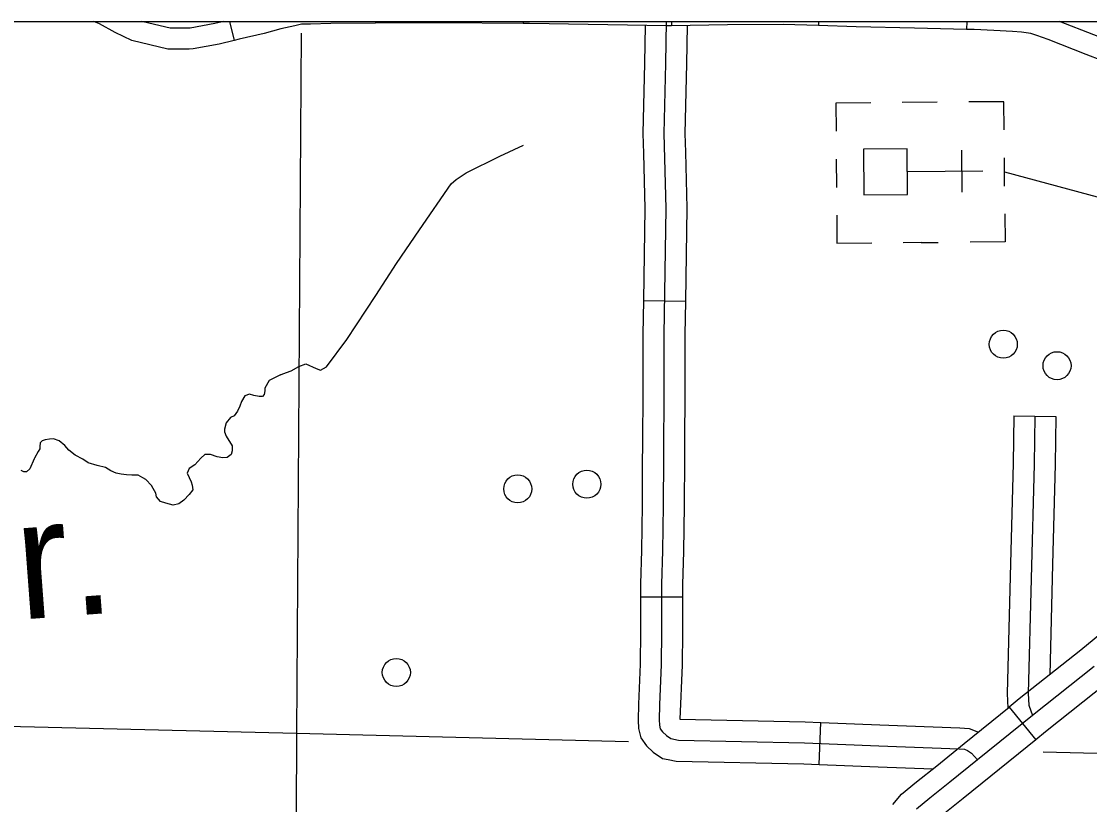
# Model space of a CAD drawing. Extents: x 1382482 to 1385815, y 1168351 to 1170484.
# Drawn here: x 1384663.8 to 1384816.3, y 1169468 to 1169579.7 of the extents above; entities that cross this region are included whole.
import ezdxf

# ---------------------------------------------------------------- set-up
doc = ezdxf.new("R2010")
doc.units = 0
for name, color, linetype in [('32', 7, 'Continuous'), ('35', 7, 'Continuous'), ('45', 7, 'Continuous'), ('5', 7, 'Continuous'), ('57', 7, 'Continuous'), ('Default', 7, 'Continuous'), ('R_No Plot', 7, 'Continuous')]:
    doc.layers.add(name, color=color, linetype=linetype)

msp = doc.modelspace()

# ---------------------------------------------------------------- linework, layer by layer
at = {"layer": '32'}
for p, q in [((1384693.55, 1169579.7), (1384694.21, 1169576.96)), ((1384714.35, 1169579.7), (1384714.35, 1169579.44)), ((1384735.44, 1169579.7), (1384735.44, 1169579.41)), ((1384756.61, 1169579.7), (1384756.62, 1169579.07)), ((1384777.61, 1169579.7), (1384777.59, 1169579.09)), ((1384798.75, 1169579.7), (1384798.73, 1169578.56))]:
    msp.add_line(p, q, dxfattribs=at)
for points in [[(1384694.21, 1169576.96), (1384692.06, 1169576.45), (1384688.36, 1169575.78), (1384687.76, 1169575.71), (1384686.15, 1169575.75), (1384684.73, 1169575.75), (1384679.6, 1169576.95), (1384677.22, 1169578.09), (1384674.95, 1169579.34), (1384674.16, 1169579.7)], [(1384692.74, 1169579.7), (1384691.44, 1169579.38), (1384687.91, 1169578.75), (1384687.61, 1169578.71), (1384686.19, 1169578.75), (1384685.08, 1169578.75), (1384682.84, 1169579.27), (1384681.03, 1169579.7)], [(1384714.35, 1169579.44), (1384708.01, 1169579.41), (1384705.08, 1169579.32), (1384703.81, 1169579.28), (1384703.44, 1169579.22), (1384702.86, 1169579.06), (1384700.86, 1169578.63), (1384698.47, 1169577.97), (1384694.93, 1169577.14), (1384694.21, 1169576.96)], [(1384735.44, 1169579.41), (1384723.68, 1169579.49), (1384714.35, 1169579.44)], [(1384756.62, 1169579.07), (1384755.91, 1169579.06), (1384736.34, 1169579.41), (1384735.44, 1169579.41)], [(1384777.59, 1169579.09), (1384772.55, 1169579.26), (1384764.61, 1169579.21), (1384756.62, 1169579.07)], [(1384798.73, 1169578.56), (1384791.28, 1169578.74), (1384782.96, 1169578.91), (1384777.59, 1169579.09)], [(1384818.05, 1169574.1), (1384815.82, 1169574.99), (1384810.38, 1169577.11), (1384808.77, 1169577.69), (1384807.88, 1169577.95), (1384806.59, 1169578.16), (1384805.27, 1169578.23), (1384802.64, 1169578.4), (1384799.83, 1169578.53), (1384798.73, 1169578.56)], [(1384857.24, 1169558.81), (1384850.81, 1169561.48), (1384846.36, 1169564.05), (1384843.02, 1169565.93), (1384837.54, 1169568.93), (1384832.72, 1169571.48), (1384829.81, 1169572.72), (1384823.72, 1169575.08), (1384816.91, 1169577.78), (1384812.01, 1169579.7)]]:
    msp.add_lwpolyline(points, dxfattribs=at)
at = {"layer": '35'}
for points in [[(1384700.79, 1169529.27), (1384701.13, 1169529.43), (1384702.32, 1169529.86), (1384703.4, 1169530.46), (1384704.42, 1169530.84), (1384705.92, 1169530.16), (1384706.52, 1169529.94), (1384707.37, 1169530.39), (1384710.29, 1169534.31), (1384714.39, 1169540.61), (1384717.38, 1169545.17), (1384720.63, 1169549.97), (1384725.17, 1169556.53), (1384725.86, 1169557.13), (1384727.31, 1169558.07), (1384732.11, 1169560.47), (1384735.47, 1169562.03)], [(1384700.79, 1169529.27), (1384699.18, 1169528.47), (1384698.58, 1169527.36), (1384698.58, 1169526.97), (1384698.49, 1169526.46), (1384698.23, 1169526.2), (1384697.76, 1169526.2), (1384696.99, 1169526.33), (1384696.39, 1169526.5), (1384695.71, 1169526.29), (1384695.24, 1169525.47), (1384694.98, 1169524.79), (1384694.68, 1169524.1), (1384694.17, 1169523.42), (1384693.69, 1169523.2), (1384693.05, 1169522.43), (1384692.8, 1169521.53), (1384692.8, 1169521.15), (1384693.05, 1169520.51), (1384693.91, 1169519.13), (1384693.91, 1169518.45), (1384693.78, 1169517.89), (1384693.18, 1169517.46), (1384692.58, 1169517.42), (1384691.77, 1169517.55), (1384690.83, 1169517.89), (1384690.01, 1169517.89), (1384689.45, 1169517.38), (1384688.6, 1169516.44), (1384687.78, 1169515.92), (1384687.48, 1169515.24), (1384688.04, 1169513.99), (1384688.21, 1169513.52), (1384688.3, 1169512.88), (1384687.78, 1169512.19), (1384687.01, 1169511.38), (1384686.29, 1169510.87), (1384685.51, 1169510.69), (1384684.44, 1169510.95), (1384683.67, 1169511.21), (1384683.12, 1169511.85), (1384682.99, 1169512.41), (1384682.64, 1169513.05), (1384682.39, 1169513.48), (1384681.57, 1169514.34), (1384681.15, 1169514.59), (1384680.5, 1169514.94), (1384679.6, 1169514.98), (1384678.83, 1169515.02), (1384678.06, 1169515.11), (1384677.33, 1169515.24), (1384676.61, 1169515.58), (1384675.84, 1169516.05), (1384674.64, 1169516.35), (1384673.35, 1169516.74), (1384672.58, 1169517.25), (1384671.51, 1169517.81), (1384670.61, 1169518.53), (1384670.01, 1169519.18), (1384669.2, 1169519.86), (1384668.43, 1169520.12), (1384667.83, 1169520.08), (1384667.23, 1169519.99), (1384666.8, 1169519.86), (1384666.5, 1169519.56), (1384666.46, 1169519.05), (1384666.46, 1169518.71), (1384666.24, 1169518.32), (1384665.69, 1169517.38), (1384665.64, 1169517.29), (1384665.03, 1169515.88), (1384664.55, 1169515.45), (1384664.17, 1169515.41), (1384663.78, 1169515.62)]]:
    msp.add_lwpolyline(points, dxfattribs=at)
at = {"layer": '45'}
for p, q in [((1384752.6, 1169539.88), (1384758.6, 1169539.78)), ((1384805.49, 1169523.44), (1384811.49, 1169523.34)), ((1384752.2, 1169497.6), (1384758.2, 1169497.6)), ((1384777.7, 1169473.68), (1384777.94, 1169479.67))]:
    msp.add_line(p, q, dxfattribs=at)
for points in [[(1384752.86, 1169579.12), (1384752.77, 1169573.74), (1384752.52, 1169563.7), (1384752.6, 1169560.86)], [(1384755.87, 1169579.7), (1384755.77, 1169573.68), (1384755.52, 1169563.7), (1384755.82, 1169553.01), (1384755.52, 1169535), (1384755.52, 1169527.63), (1384755.45, 1169517.33), (1384755.41, 1169510.65), (1384755.32, 1169504.14), (1384755.2, 1169499.42), (1384755.2, 1169496.28), (1384755.2, 1169492.64), (1384755.15, 1169487.93), (1384754.9, 1169482.18), (1384754.85, 1169480.04), (1384754.9, 1169479.27), (1384755.02, 1169478.76), (1384755.32, 1169478.33), (1384755.88, 1169477.81), (1384756.52, 1169477.39), (1384757.59, 1169477.17), (1384775.6, 1169476.77), (1384786.22, 1169476.34), (1384797.62, 1169475.91), (1384798.43, 1169475.87), (1384798.86, 1169475.69), (1384799.42, 1169475.31), (1384800.29, 1169474.34)], [(1384758.86, 1169579.11), (1384758.77, 1169573.62), (1384758.52, 1169563.7), (1384758.59, 1169561.03)], [(1384752.6, 1169560.86), (1384752.82, 1169553), (1384752.6, 1169539.88)], [(1384758.59, 1169561.03), (1384758.82, 1169553.03), (1384758.6, 1169539.78)], [(1384752.6, 1169539.88), (1384752.52, 1169535.03), (1384752.52, 1169527.64), (1384752.46, 1169518.73)], [(1384758.6, 1169539.78), (1384758.52, 1169534.98), (1384758.52, 1169527.63), (1384758.46, 1169518.7)], [(1384805.49, 1169523.44), (1384805.39, 1169516.6), (1384805.02, 1169502.35)], [(1384808.49, 1169523.39), (1384808.39, 1169516.53), (1384807.53, 1169483.83), (1384807.62, 1169482.16), (1384808.12, 1169480.69)], [(1384811.49, 1169523.34), (1384811.39, 1169516.47), (1384811.01, 1169502.2)], [(1384752.46, 1169518.73), (1384752.45, 1169517.35), (1384752.41, 1169510.68), (1384752.32, 1169504.2), (1384752.2, 1169499.46), (1384752.2, 1169497.6)], [(1384758.46, 1169518.7), (1384758.45, 1169517.31), (1384758.41, 1169510.62), (1384758.32, 1169504.08), (1384758.2, 1169499.38), (1384758.2, 1169497.6)], [(1384805.02, 1169502.35), (1384804.53, 1169483.79), (1384804.64, 1169481.72)], [(1384811.01, 1169502.2), (1384810.6, 1169486.48)], [(1384752.2, 1169497.6), (1384752.2, 1169496.28), (1384752.2, 1169492.65), (1384752.15, 1169488.01), (1384751.9, 1169482.28), (1384751.85, 1169479.99), (1384751.92, 1169478.82), (1384752.25, 1169477.49), (1384753.05, 1169476.34), (1384754.02, 1169475.45), (1384755.35, 1169474.56), (1384756.13, 1169474.4)], [(1384758.2, 1169497.6), (1384758.2, 1169496.28), (1384758.2, 1169492.62), (1384758.15, 1169487.84), (1384757.81, 1169480.17)], [(1384757.81, 1169480.17), (1384775.7, 1169479.76), (1384777.94, 1169479.67)], [(1384777.94, 1169479.67), (1384786.34, 1169479.33), (1384797.75, 1169478.91), (1384799.08, 1169478.84), (1384800.41, 1169478.3)], [(1384756.13, 1169474.4), (1384757.26, 1169474.18), (1384775.51, 1169473.77), (1384777.7, 1169473.68)], [(1384777.7, 1169473.68), (1384786.11, 1169473.34), (1384793.9, 1169473.05)]]:
    msp.add_lwpolyline(points, dxfattribs=at)
at = {"layer": '5'}
for points in [[(1384703.78, 1169578.02), (1384703.1, 1169478.17)], [(1384602.62, 1169480.56), (1384703.1, 1169478.17)], [(1384703.1, 1169478.17), (1384702.94, 1169442.8)], [(1384703.1, 1169478.17), (1384750.48, 1169476.98)], [(1384809.66, 1169475.5), (1384913.68, 1169472.9)]]:
    msp.add_lwpolyline(points, dxfattribs=at)
at = {"layer": '57'}
for p, q in [((1384794.53, 1169568.16), (1384789.53, 1169568.12)), ((1384798.02, 1169561.31), (1384798.07, 1169555.31)), ((1384804.16, 1169556.21), (1384804.13, 1169560.21)), ((1384780.13, 1169560.02), (1384780.16, 1169556.02)), ((1384801.05, 1169558.33), (1384790.28, 1169558.25)), ((1384792.23, 1169548.14), (1384789.69, 1169548.12)), ((1384792.23, 1169548.14), (1384794.69, 1169548.16))]:
    msp.add_line(p, q, dxfattribs=at)
for points in [[(1384785.07, 1169568.08), (1384780.07, 1169568.05), (1384780.1, 1169564.05)], [(1384804.1, 1169564.24), (1384804.07, 1169568.24), (1384799.07, 1169568.2)], [(1384804.15, 1169558.21), (1384835.89, 1169549.68)], [(1384780.2, 1169552.05), (1384780.23, 1169548.05), (1384785.23, 1169548.09)], [(1384804.19, 1169552.24), (1384804.23, 1169548.24), (1384799.23, 1169548.2)]]:
    msp.add_lwpolyline(points, dxfattribs=at)
msp.add_lwpolyline([(1384784.06, 1169554.97), (1384790.3, 1169555.02), (1384790.25, 1169561.5), (1384784.01, 1169561.45)], close=True, dxfattribs=at)
at = {"layer": 'Default'}
msp.add_line((1384804.82, 1169481.88), (1384808.6, 1169477.22), dxfattribs=at)
for points in [[(1384821.1, 1169495.1), (1384818.86, 1169493.11), (1384815.06, 1169490.01), (1384806.25, 1169483.03), (1384804.82, 1169481.88)], [(1384825.09, 1169490.63), (1384822.75, 1169488.54), (1384818.81, 1169485.33), (1384810, 1169478.35), (1384808.6, 1169477.22)], [(1384816.93, 1169487.67), (1384808.12, 1169480.69), (1384800.29, 1169474.34), (1384796.35, 1169471.17), (1384793.5, 1169468.87), (1384791.58, 1169467.29)], [(1384788.22, 1169467.96), (1384789.46, 1169469.43), (1384791.6, 1169471.2), (1384794.47, 1169473.51), (1384798.4, 1169476.68), (1384804.82, 1169481.88)], [(1384808.6, 1169477.22), (1384802.17, 1169472.01), (1384798.23, 1169468.83), (1384795.39, 1169466.54), (1384793.7, 1169465.15), (1384792.82, 1169464.1)]]:
    msp.add_lwpolyline(points, dxfattribs=at)
for centre in [(1384803.97, 1169533.64), (1384811.64, 1169530.57), (1384734.67, 1169513), (1384744.53, 1169513.67), (1384717.34, 1169486.81)]:
    msp.add_circle(centre, 2, dxfattribs=at)
at = {"layer": 'R_No Plot'}
msp.add_lwpolyline([(1383432.46, 1169579.7), (1384939.88, 1169579.7), (1384939.88, 1168702.36), (1383432.46, 1168702.36)], close=True, dxfattribs=at)

# ---------------------------------------------------------------- texts
at = {"layer": '35'}
msp.add_text('Cr.', height=16.896, rotation=4.2959, dxfattribs=at).set_placement((1384647.34, 1169493.12))

doc.saveas('drawing.dxf')
